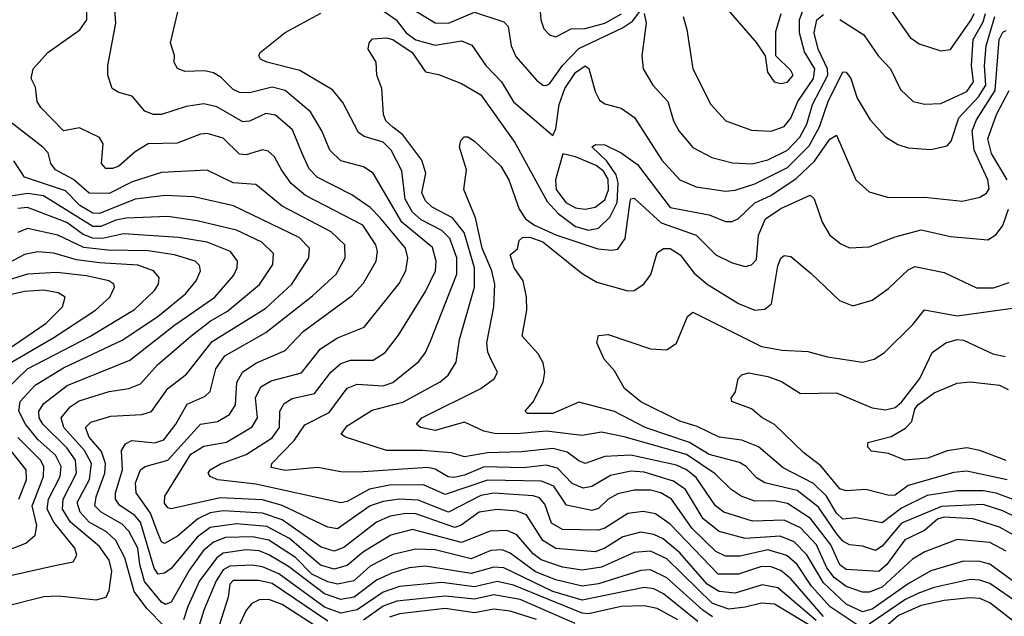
# Model space of a CAD drawing. Extents: x 1308313 to 1441400, y 959662 to 1036319.
# Tile 284 of 656: x 1339371 to 1342390, y 1014986 to 1016816. Entities that reach past the tile are written whole.
import ezdxf

# ---------------------------------------------------------------- set-up
doc = ezdxf.new("R2010")
doc.units = 0

msp = doc.modelspace()

# ---------------------------------------------------------------- linework, layer by layer
at = {"layer": '0CON10XD'}
for points in [[(1341404.7, 1016825), (1341416.7, 1016785), (1341434.5, 1016665), (1341490, 1016555), (1341535.8, 1016505.8), (1341615, 1016476.7), (1341675, 1016473.6), (1341715, 1016488), (1341735, 1016513.8), (1341756.5, 1016565), (1341805.1, 1016635), (1341809.2, 1016665), (1341777.1, 1016717.1), (1341762.2, 1016775), (1341762, 1016815), (1341804.9, 1016935)], [(1340496.7, 1016896.7), (1340645, 1016806), (1340685, 1016805.2), (1340765, 1016838.6), (1340855, 1016808.9), (1340868, 1016795), (1340877.4, 1016735), (1340892.2, 1016702.2), (1340955, 1016630.4), (1340975, 1016614.6), (1340985, 1016613.9), (1340995, 1016618.7), (1341034.6, 1016675.4), (1341085, 1016726.7), (1341219.4, 1016790.6), (1341249.2, 1016810.8), (1341275, 1016844.4)], [(1341835, 1014986), (1341735, 1015100.8), (1341705, 1015126.3), (1341675, 1015138), (1341645, 1015139.3), (1341574.9, 1015115.1), (1341512.2, 1015115), (1341365, 1015268.8), (1341320.1, 1015300.1), (1341282.3, 1015307.7), (1341235, 1015300.9), (1341165, 1015256.7), (1341145, 1015250.3), (1341035, 1015252.2), (1341001.3, 1015271.3), (1340980.5, 1015330.5), (1340965, 1015349.1), (1340945, 1015355.9), (1340825, 1015363.6), (1340785, 1015356.4), (1340685, 1015305.1), (1340592.4, 1015342.4), (1340535, 1015345.5), (1340485, 1015337.7), (1340445, 1015324.6), (1340345, 1015254.1), (1340315, 1015259.4), (1340175, 1015325.8), (1340115, 1015342.9), (1339985, 1015349.1), (1339835, 1015315.3), (1339825, 1015318.7), (1339815, 1015333.3), (1339815.8, 1015355), (1339895, 1015483), (1339935, 1015507.6), (1340005, 1015520.3), (1340083, 1015567), (1340099.4, 1015595), (1340094.1, 1015655.9), (1340110.1, 1015689.9), (1340141.4, 1015708.6), (1340235, 1015733.1), (1340293.3, 1015806.7), (1340345, 1015839.6), (1340427.2, 1015872.8), (1340533.8, 1016006.2), (1340554.8, 1016045), (1340561.2, 1016085), (1340553.7, 1016115), (1340477.2, 1016207.2), (1340445, 1016240), (1340388.9, 1016278.9), (1340282.5, 1016332.5), (1340258.7, 1016358.7), (1340236.4, 1016405), (1340207.5, 1016477.5), (1340155, 1016522.7), (1340125, 1016528.4), (1340075, 1016504.2), (1340055, 1016502.7), (1339975, 1016548.8), (1339935, 1016557.6), (1339881, 1016549), (1339805.5, 1016524.5), (1339780.8, 1016525), (1339754.5, 1016535), (1339715, 1016580.6), (1339675, 1016592.1), (1339654.3, 1016605), (1339641.1, 1016645), (1339640.9, 1016675), (1339665.3, 1016805), (1339661.3, 1016861.3)], [(1340453.5, 1016865), (1340525, 1016815.2), (1340556, 1016775), (1340585, 1016753.4), (1340645, 1016737.7), (1340725, 1016751.1), (1340757.3, 1016737.3), (1340800, 1016675), (1340848.4, 1016625), (1340885, 1016563.3), (1341005, 1016460), (1341015, 1016481.2), (1341025.1, 1016555), (1341042.2, 1016605), (1341075, 1016653.7), (1341105, 1016674.5), (1341116, 1016666), (1341135.4, 1016595), (1341148.9, 1016568.9), (1341165, 1016557.9), (1341215, 1016544.7), (1341255.5, 1016515.5), (1341339.5, 1016385), (1341394.8, 1016324.8), (1341445, 1016302.9), (1341535, 1016290.2), (1341565, 1016292.4), (1341625, 1016311.9), (1341725, 1016362.8), (1341791.6, 1016428.4), (1341823.5, 1016486.5), (1341850.2, 1016565), (1341895, 1016655.6), (1341905, 1016654.4), (1341919.2, 1016635), (1341938.7, 1016575), (1341978.2, 1016508.2), (1342025, 1016456.2), (1342063, 1016433), (1342095, 1016422.5), (1342165, 1016417.9), (1342215, 1016428.9), (1342226.6, 1016443.4), (1342250, 1016515), (1342310.8, 1016579.2), (1342333.1, 1016615), (1342329.3, 1016675), (1342334.1, 1016735), (1342361, 1016825)], [(1340964.7, 1016865), (1340968.9, 1016815), (1340978, 1016788), (1340995, 1016769.6), (1341015, 1016763.1), (1341062.1, 1016787.9), (1341105, 1016788.3), (1341165, 1016804.9), (1341216.3, 1016833.7)], [(1341516.4, 1016875), (1341630, 1016745), (1341656.7, 1016705), (1341664, 1016655), (1341684, 1016625), (1341705, 1016620), (1341725, 1016623.8), (1341742.5, 1016645), (1341735, 1016659.4), (1341688.8, 1016705), (1341689.3, 1016779.3), (1341705.6, 1016835)], [(1342025, 1016868.5), (1342101.4, 1016761.4), (1342128.3, 1016741.7), (1342195, 1016720.4), (1342225, 1016724.6), (1342288.4, 1016815), (1342297.6, 1016835)], [(1341813.4, 1014973.4), (1341695, 1015073.7), (1341647.6, 1015082.4), (1341565, 1015057.1), (1341515, 1015062.4), (1341479.1, 1015085), (1341395, 1015180.8), (1341343.9, 1015223.9), (1341315, 1015236.9), (1341275, 1015243.7), (1341220.5, 1015229.5), (1341165, 1015194.6), (1341135, 1015184.3), (1341015, 1015194), (1340975, 1015218.4), (1340925, 1015297.2), (1340895, 1015308.4), (1340835, 1015313.4), (1340779.3, 1015305), (1340724.7, 1015265.3), (1340705, 1015258.3), (1340585, 1015300.2), (1340555, 1015301.8), (1340506.6, 1015293.4), (1340465, 1015275.2), (1340365, 1015197.1), (1340335, 1015185.8), (1340295, 1015198), (1340175, 1015281.9), (1340115, 1015302.1), (1339995, 1015309.2), (1339955, 1015303.2), (1339916.6, 1015285), (1339855, 1015231.7), (1339815, 1015208.9), (1339805, 1015214.1), (1339792.4, 1015247.6), (1339772.1, 1015302.1), (1339727.5, 1015365), (1339725.6, 1015395), (1339740.8, 1015435), (1339755, 1015445.7), (1339825, 1015465.2), (1339925, 1015575.7), (1339976.8, 1015583.2), (1340014.1, 1015605), (1340032.2, 1015635), (1340036.6, 1015703.4), (1340054.3, 1015735), (1340095, 1015762.8), (1340185, 1015801.4), (1340240.2, 1015859.8), (1340389.9, 1015970.1), (1340425, 1016007.3), (1340463.3, 1016075), (1340468, 1016105), (1340463, 1016125), (1340422.6, 1016185), (1340246.8, 1016276.8), (1340203, 1016313), (1340173.4, 1016355), (1340151.6, 1016395), (1340132.7, 1016412.7), (1340115, 1016416.6), (1340065, 1016401.1), (1340045, 1016403.1), (1339995, 1016451.8), (1339945, 1016466.8), (1339925, 1016464.7), (1339853, 1016437), (1339765, 1016434.7), (1339725, 1016410.6), (1339675, 1016366.8), (1339655, 1016358.8), (1339635, 1016359.1), (1339621.8, 1016375), (1339626.7, 1016435), (1339615, 1016454.5), (1339553.6, 1016483.6), (1339505, 1016475.2), (1339435.8, 1016545.8), (1339424.6, 1016565), (1339418.6, 1016608.6), (1339405.6, 1016635), (1339412.2, 1016665), (1339456.9, 1016715), (1339555.5, 1016784.5), (1339576, 1016815), (1339576.3, 1016855)], [(1341945, 1014956.4), (1341855.6, 1015015.6), (1341798.5, 1015078.5), (1341754.6, 1015145), (1341723.1, 1015173.1), (1341665, 1015189.5), (1341579.5, 1015170.5), (1341535, 1015170.3), (1341505, 1015185.2), (1341432.4, 1015255), (1341369, 1015345), (1341336.7, 1015365), (1341305, 1015373.1), (1341255, 1015373), (1341205, 1015361.7), (1341175.3, 1015345), (1341145, 1015316.4), (1341125, 1015310.5), (1341047.1, 1015327.1), (1341008.5, 1015385), (1340970.4, 1015400.4), (1340805, 1015403.2), (1340675, 1015359.5), (1340608.8, 1015388.8), (1340505, 1015388.5), (1340443.5, 1015376.5), (1340375, 1015338.4), (1340355, 1015334.3), (1340095, 1015390.9), (1339978.6, 1015405), (1339954.3, 1015415), (1339948.9, 1015425), (1339954.4, 1015435), (1339986.6, 1015453.4), (1340065, 1015481.9), (1340145, 1015533.3), (1340167.2, 1015565), (1340167.8, 1015615), (1340181.4, 1015638.6), (1340205.8, 1015654.2), (1340275, 1015669.3), (1340325.1, 1015734.9), (1340355, 1015761.1), (1340385, 1015771.6), (1340455, 1015771.2), (1340491.3, 1015795), (1340532, 1015848), (1340615, 1015982.3), (1340645.6, 1016045), (1340648.1, 1016075), (1340636.7, 1016116.7), (1340542.1, 1016195), (1340454.7, 1016345), (1340425, 1016364.2), (1340355, 1016382.4), (1340321.8, 1016415), (1340297.6, 1016475), (1340262.8, 1016532.8), (1340185, 1016598), (1340145, 1016608.8), (1340075, 1016591.2), (1340045, 1016591.8), (1340025, 1016601.8), (1339988.6, 1016638.6), (1339965, 1016652.3), (1339938.3, 1016658.3), (1339876.9, 1016656.9), (1339855, 1016665.8), (1339843.8, 1016683.8), (1339845.4, 1016705.4), (1339832.7, 1016745), (1339856.5, 1016843.5)], [(1340630.2, 1015829.8), (1340711.2, 1016035), (1340710.7, 1016085), (1340689.5, 1016145), (1340665, 1016169.4), (1340601.7, 1016201.7), (1340574.8, 1016225), (1340552.3, 1016265), (1340542.4, 1016352.4), (1340509.8, 1016415), (1340485, 1016440.3), (1340426.9, 1016456.9), (1340409.7, 1016469.7), (1340361.4, 1016561.4), (1340330.1, 1016600.1), (1340229.9, 1016659.9), (1340128, 1016685), (1340109.4, 1016695), (1340104.4, 1016705), (1340108, 1016715), (1340185, 1016776.1), (1340294.1, 1016835.9)], [(1341285, 1016834.3), (1341291.9, 1016805), (1341278.8, 1016705), (1341282.3, 1016665), (1341312.5, 1016615), (1341357.8, 1016565), (1341375.8, 1016505), (1341391.3, 1016475), (1341435, 1016423.8), (1341492.8, 1016392.8), (1341556.4, 1016376.4), (1341616.2, 1016373.8), (1341665, 1016386.2), (1341725, 1016415.5), (1341762.4, 1016455), (1341783.9, 1016495), (1341801.4, 1016555), (1341848.8, 1016645), (1341848, 1016665), (1341819.2, 1016725), (1341807, 1016775), (1341814.6, 1016815.4), (1341835, 1016831.5)], [(1341885, 1016816.1), (1341959, 1016769), (1342004.1, 1016704.1), (1342040.8, 1016665), (1342071.8, 1016601.8), (1342110.8, 1016565), (1342145, 1016556.6), (1342195, 1016559), (1342275, 1016595.2), (1342295.3, 1016625), (1342288.7, 1016675), (1342294.5, 1016755), (1342325, 1016809), (1342332.3, 1016835)], [(1342395, 1015185.9), (1342345, 1015212.6), (1342245, 1015222.1), (1342146, 1015184), (1342108.5, 1015161.5), (1342015, 1015075.1), (1341975, 1015059.7), (1341955, 1015060.6), (1341905, 1015077.6), (1341868, 1015105), (1341845.7, 1015135), (1341813.9, 1015205), (1341765, 1015257.5), (1341715, 1015280.8), (1341618.1, 1015278.1), (1341529.6, 1015305), (1341504.1, 1015325), (1341445, 1015411.5), (1341415, 1015435.7), (1341385, 1015449.1), (1341245, 1015480), (1341165, 1015476.2), (1341104.8, 1015454.8), (1341085, 1015462.5), (1341049.5, 1015489.5), (1341005, 1015500.7), (1340909.7, 1015490.3), (1340805, 1015487.4), (1340734.2, 1015475), (1340695, 1015486.9), (1340605, 1015494.9), (1340495, 1015494.4), (1340370, 1015535), (1340356.5, 1015545), (1340375, 1015570.5), (1340451.5, 1015618.5), (1340545, 1015642.4), (1340660, 1015705), (1340684.4, 1015725.6), (1340709.2, 1015765), (1340719, 1015835), (1340764.9, 1015995.1), (1340765.1, 1016055), (1340733.4, 1016163.4), (1340697.8, 1016207.8), (1340635, 1016240.2), (1340615, 1016260.3), (1340603.9, 1016285), (1340616.3, 1016345), (1340604.2, 1016385), (1340545, 1016462.4), (1340515, 1016486), (1340493.8, 1016505), (1340485.7, 1016525), (1340480.7, 1016605), (1340465.6, 1016645), (1340464.2, 1016685), (1340438.9, 1016725), (1340442.5, 1016745), (1340452.9, 1016757.1), (1340495, 1016759.5), (1340515, 1016754.5), (1340574.5, 1016715), (1340615, 1016655.3), (1340655, 1016647.9), (1340725, 1016619.4), (1340785.1, 1016585.1), (1340888.5, 1016438.5), (1340988.4, 1016258.4), (1341021.5, 1016221.5), (1341075, 1016181.9), (1341115, 1016169.8), (1341145, 1016176), (1341180.3, 1016209.7), (1341202.5, 1016255), (1341205.8, 1016315), (1341200, 1016340), (1341171.5, 1016381.5), (1341124.5, 1016425.5), (1341137, 1016433), (1341165, 1016432.2), (1341215, 1016407.1), (1341265, 1016371.6), (1341365, 1016239.5), (1341485, 1016216.9), (1341535, 1016196.8), (1341555, 1016196.9), (1341575, 1016205.8), (1341625, 1016254.1), (1341673.5, 1016276.5), (1341751.4, 1016328.6), (1341807.9, 1016382.1), (1341855, 1016449.1), (1341875, 1016461.1), (1341935, 1016324.2), (1341975, 1016287.5), (1342035, 1016270.8), (1342145, 1016271.6), (1342261.3, 1016258.7), (1342315, 1016270.9), (1342335, 1016283.8), (1342343.1, 1016296.9), (1342339.6, 1016325), (1342297.2, 1016415), (1342290.9, 1016475), (1342305, 1016508.8), (1342362, 1016598), (1342374.4, 1016755), (1342385, 1016777.6), (1342395, 1016782.9)], [(1342398.5, 1016325), (1342350.6, 1016405), (1342339.6, 1016450.4), (1342366.2, 1016525), (1342405, 1016598.9)], [(1341816.1, 1014945), (1341685, 1015023.3), (1341645, 1015026.6), (1341595, 1015014), (1341545, 1015008.2), (1341495, 1015025.9), (1341355, 1015162), (1341305, 1015185.9), (1341255, 1015182.1), (1341155, 1015136.9), (1341095, 1015127.5), (1341035, 1015136.9), (1340969.5, 1015159.5), (1340945, 1015177.8), (1340895.5, 1015235.5), (1340865, 1015248.8), (1340813, 1015247), (1340725, 1015212), (1340575, 1015252.7), (1340509.1, 1015235), (1340425, 1015184.3), (1340375, 1015142.1), (1340335, 1015130.7), (1340292.8, 1015142.8), (1340197.7, 1015225), (1340128.5, 1015261.5), (1340035, 1015269.4), (1339955, 1015258.8), (1339915, 1015229), (1339835, 1015133), (1339815, 1015118.2), (1339795, 1015115.8), (1339783.3, 1015133.3), (1339741, 1015275), (1339724.1, 1015295), (1339676.5, 1015326.5), (1339664.1, 1015345), (1339664, 1015365), (1339685.6, 1015435.6), (1339683.3, 1015495), (1339694.6, 1015515.4), (1339714.6, 1015525.4), (1339785, 1015518), (1339812.4, 1015527.6), (1339849.6, 1015575), (1339883.7, 1015636.3), (1339939.1, 1015660.9), (1339954.7, 1015675), (1339971.7, 1015745), (1339999.6, 1015785), (1340125, 1015856.3), (1340268.8, 1015968.8), (1340341.2, 1016035), (1340368.9, 1016085), (1340367.5, 1016125), (1340325.9, 1016165), (1340175, 1016243.3), (1340095, 1016309.7), (1340025, 1016315.6), (1339945, 1016354.2), (1339805, 1016346.9), (1339715, 1016318), (1339645, 1016282.9), (1339583.2, 1016283.2), (1339535.2, 1016325.2), (1339480.6, 1016355), (1339466.4, 1016375), (1339457.5, 1016407.5), (1339441.5, 1016425), (1339284.8, 1016544.8)], [(1342435.3, 1015225.3), (1342375, 1015259.6), (1342294, 1015285), (1342205, 1015290.3), (1342185, 1015283.7), (1342145, 1015249.2), (1342085, 1015220.5), (1342029.7, 1015145), (1342005, 1015123.9), (1341905, 1015129.7), (1341885, 1015144.4), (1341858, 1015205), (1341795.9, 1015285.9), (1341725, 1015332.2), (1341685, 1015340.4), (1341625, 1015339.2), (1341583.1, 1015355), (1341552.2, 1015375), (1341503, 1015423), (1341415, 1015482.5), (1341223.7, 1015536.3), (1341155, 1015550.6), (1341095, 1015540.4), (1340985, 1015554), (1340895, 1015545.2), (1340827, 1015547), (1340793.7, 1015553.7), (1340735, 1015581.2), (1340645, 1015556.1), (1340600, 1015565), (1340586.9, 1015575), (1340603.3, 1015595), (1340784.6, 1015685), (1340826.5, 1015715), (1340835.6, 1015735), (1340815.3, 1015775), (1340805.7, 1015795.7), (1340803, 1015825), (1340824.1, 1015935), (1340827.3, 1016005), (1340818, 1016045), (1340789.2, 1016115), (1340768.1, 1016208.1), (1340732.7, 1016295), (1340740.6, 1016355), (1340719.4, 1016425), (1340723.1, 1016445), (1340733.6, 1016456.4), (1340745, 1016456.2), (1340765, 1016443.2), (1340846.2, 1016366.2), (1340870.9, 1016325), (1340902.1, 1016235), (1340921.6, 1016205), (1340948.8, 1016185), (1341015, 1016155.4), (1341143.4, 1016113.4), (1341185, 1016108.5), (1341205, 1016112.4), (1341227, 1016145), (1341242.2, 1016257.8), (1341245, 1016266.2), (1341255, 1016268.2), (1341337.6, 1016192.4), (1341444.6, 1016155), (1341505, 1016094.7), (1341555, 1016070), (1341595, 1016059.2), (1341615, 1016063.6), (1341629.6, 1016080.4), (1341636.1, 1016155), (1341657.4, 1016205), (1341705, 1016236.7), (1341795, 1016277.5), (1341806.5, 1016266.5), (1341831.5, 1016195), (1341854.5, 1016155), (1341888.3, 1016128.3), (1341915, 1016116.4), (1341975, 1016119.2), (1342055, 1016149.7), (1342135, 1016170.7), (1342225, 1016150.8), (1342339.1, 1016140.9), (1342365, 1016156.4), (1342385, 1016184.5), (1342402.3, 1016235)], [(1341495, 1014984.9), (1341465, 1015004.7), (1341355, 1015104.6), (1341305, 1015128.3), (1341275, 1015127), (1341145, 1015085.6), (1341095, 1015078.3), (1341015, 1015097.6), (1340952.5, 1015122.5), (1340875, 1015180.2), (1340850.2, 1015190.2), (1340815, 1015187.6), (1340755, 1015162), (1340645, 1015189.6), (1340585, 1015192.5), (1340515, 1015175.4), (1340445, 1015140), (1340395, 1015094.9), (1340345, 1015084.9), (1340315, 1015092), (1340266.5, 1015115), (1340216.3, 1015166.3), (1340135, 1015219.4), (1340085, 1015230.2), (1340002.1, 1015227.9), (1339965, 1015213.9), (1339932.9, 1015187.1), (1339891.5, 1015128.5), (1339835, 1015029.7), (1339817.4, 1015022.6), (1339805, 1015029.3), (1339753.3, 1015093.3), (1339738.7, 1015145), (1339733, 1015195), (1339705, 1015247.4), (1339685, 1015268.8), (1339620, 1015305), (1339600.9, 1015325), (1339605, 1015352.5), (1339632.2, 1015425), (1339633.6, 1015455), (1339621.5, 1015491.5), (1339583.8, 1015535), (1339572.4, 1015565), (1339588.7, 1015581.3), (1339650.5, 1015599.5), (1339745.2, 1015604.8), (1339775, 1015614.2), (1339824.9, 1015685.1), (1339881.7, 1015728.3), (1339961.3, 1015828.7), (1340125, 1015931.5), (1340205.2, 1016005), (1340257.1, 1016085), (1340259.4, 1016115), (1340227.4, 1016147.4), (1340026.7, 1016245), (1339905, 1016272), (1339816.4, 1016276.4), (1339724.2, 1016265), (1339615, 1016220.9), (1339595, 1016222.6), (1339555, 1016245.6), (1339510.7, 1016290.7), (1339385, 1016332.6), (1339352.9, 1016382.9)], [(1341105, 1016234.5), (1341135, 1016240.3), (1341165, 1016262.8), (1341176.6, 1016293.4), (1341175, 1016326.3), (1341160.6, 1016350.6), (1341138.5, 1016368.5), (1341074.8, 1016395.2), (1341036.2, 1016403.8), (1341013.8, 1016325), (1341015.2, 1016295), (1341045.3, 1016255), (1341075, 1016239.1), (1341105, 1016234.5)], [(1339815, 1014955.2), (1339760.3, 1015010.3), (1339721.8, 1015061.8), (1339692.9, 1015165), (1339665, 1015218.8), (1339636.7, 1015245), (1339583.9, 1015275), (1339556.2, 1015305), (1339547.1, 1015335), (1339584.6, 1015405.4), (1339590.8, 1015455), (1339569, 1015495), (1339505.7, 1015565), (1339497.7, 1015595), (1339525, 1015628.4), (1339553.2, 1015646.8), (1339645, 1015675.6), (1339705, 1015684.3), (1339740.6, 1015699.4), (1339792.8, 1015757.2), (1339895.7, 1015845), (1339955, 1015891.2), (1340008, 1015922), (1340106.2, 1016003.8), (1340146.7, 1016065), (1340148.7, 1016098.7), (1340113.5, 1016133.5), (1340035, 1016170), (1339915, 1016199), (1339825, 1016211.7), (1339697.2, 1016207.2), (1339665, 1016200.7), (1339619, 1016181), (1339595, 1016181), (1339443.5, 1016275), (1339395, 1016283.1), (1339305, 1016268.7)], [(1339315, 1015014.4), (1339445, 1015047.3), (1339488.7, 1015048.7), (1339605, 1015036.2), (1339635.7, 1015045), (1339645.2, 1015064.8), (1339653.2, 1015125), (1339645, 1015158.4), (1339615, 1015200.7), (1339526.7, 1015275), (1339501.9, 1015315), (1339504.2, 1015345), (1339545.1, 1015425), (1339541.5, 1015465), (1339515, 1015502.6), (1339441.6, 1015575), (1339430.7, 1015595), (1339429.1, 1015615), (1339445, 1015638.4), (1339516.1, 1015693.9), (1339708.8, 1015771.2), (1339845, 1015878.5), (1339969.3, 1015965), (1340027.5, 1016032.5), (1340037.3, 1016055), (1340038.1, 1016075), (1340016.7, 1016105), (1339945, 1016133.7), (1339857.9, 1016147.9), (1339688.8, 1016158.8), (1339625, 1016145.1), (1339595, 1016145.3), (1339565, 1016156.4), (1339515, 1016194), (1339395, 1016239.2), (1339365, 1016236.5)], [(1339315.2, 1015104.8), (1339478, 1015142), (1339535, 1015152.7), (1339545.9, 1015174.1), (1339539.5, 1015195), (1339474.9, 1015275), (1339454.7, 1015315), (1339458.8, 1015345), (1339494.4, 1015415), (1339498.2, 1015445), (1339480.7, 1015480.7), (1339427.4, 1015527.4), (1339388.7, 1015575), (1339367.8, 1015615), (1339371.6, 1015645), (1339418.1, 1015695), (1339505, 1015747.6), (1339685, 1015832.4), (1339793.9, 1015905), (1339879, 1015975), (1339911.8, 1016015), (1339924.7, 1016045), (1339921.8, 1016061.8), (1339909.1, 1016075), (1339845, 1016094.8), (1339765, 1016106.9), (1339641.1, 1016108.9), (1339566.8, 1016116.8), (1339487.1, 1016155), (1339395, 1016175.5), (1339365, 1016162.7)], [(1342475, 1015265.8), (1342385, 1015309.2), (1342325, 1015329.2), (1342196.9, 1015323.1), (1342075, 1015271.6), (1342015, 1015201.2), (1341995, 1015187.8), (1341955, 1015201.7), (1341915, 1015204.8), (1341895, 1015216.9), (1341875, 1015240.1), (1341820.5, 1015320.5), (1341755, 1015372.3), (1341655, 1015395.8), (1341630.4, 1015410.4), (1341598.2, 1015445), (1341577.9, 1015457.9), (1341485, 1015482.7), (1341425, 1015518.7), (1341288.7, 1015565), (1341195, 1015614.5), (1341085, 1015642.5), (1341005, 1015608.4), (1340927.8, 1015607.8), (1340920.8, 1015615), (1340945, 1015644.2), (1340975.5, 1015704.5), (1340980.5, 1015735), (1340976.2, 1015763.8), (1340960.8, 1015790.8), (1340911.1, 1015845), (1340925.9, 1015925), (1340924.7, 1015965), (1340914.6, 1016015), (1340886.7, 1016055), (1340874.3, 1016095), (1340896.8, 1016113.2), (1340901.7, 1016138.3), (1340912.8, 1016147.2), (1340935, 1016148.3), (1340975, 1016134.5), (1341095, 1016037.7), (1341140.6, 1016010.6), (1341235, 1015984.6), (1341255, 1015985.4), (1341284.4, 1016005), (1341306.2, 1016033.8), (1341325, 1016100.8), (1341345, 1016114.4), (1341365, 1016113.8), (1341395.4, 1016095), (1341438.7, 1016038.7), (1341478.2, 1016005), (1341575, 1015944.8), (1341625, 1015925.3), (1341655, 1015927.5), (1341675.9, 1015944.1), (1341695, 1016060.8), (1341705, 1016084.3), (1341715, 1016092.2), (1341735, 1016089.4), (1341797.5, 1016037.5), (1341884.7, 1015954.7), (1341925, 1015938.2), (1341985, 1015955.6), (1342035, 1015990.9), (1342095, 1016048.9), (1342115, 1016058.4), (1342205, 1016040.3), (1342305, 1015993.1), (1342356.7, 1015993.3), (1342405, 1016009.8)], [(1339322.9, 1015675), (1339395, 1015744.6), (1339585.9, 1015844.1), (1339723, 1015927), (1339784.1, 1015985), (1339796.6, 1016005), (1339798, 1016025), (1339781.1, 1016045), (1339733, 1016063), (1339615, 1016069.5), (1339545, 1016079.4), (1339475, 1016099.7), (1339426.2, 1016103.8), (1339385, 1016095.6), (1339285, 1016042.8)], [(1339338.8, 1015761.2), (1339475, 1015841), (1339602.6, 1015925), (1339647.5, 1015965), (1339660.9, 1015995), (1339658.8, 1016005), (1339644.4, 1016014.4), (1339575, 1016030.5), (1339485, 1016039.9), (1339395, 1016035.7), (1339285, 1016001.7)], [(1339334.8, 1015805), (1339451.6, 1015885), (1339501.6, 1015935), (1339510.5, 1015965), (1339488.5, 1015978.5), (1339445, 1015986), (1339385, 1015981.7), (1339281.3, 1015958.7)], [(1342485, 1015318.8), (1342365, 1015363.5), (1342325, 1015370.9), (1342245, 1015371.1), (1342153.2, 1015356.8), (1342075, 1015318.2), (1342015, 1015272.7), (1341935, 1015287.6), (1341895, 1015284.5), (1341875, 1015302.3), (1341845, 1015354.5), (1341805, 1015393.6), (1341711.8, 1015441.8), (1341636.3, 1015506.3), (1341585, 1015526.2), (1341515.8, 1015535), (1341447.7, 1015567.7), (1341395, 1015584.8), (1341275, 1015643.5), (1341224.8, 1015684.8), (1341195, 1015739.2), (1341162.5, 1015775), (1341140.8, 1015825), (1341145, 1015847.5), (1341175, 1015850), (1341305, 1015806.5), (1341355, 1015803.1), (1341385, 1015824), (1341418.5, 1015905), (1341435, 1015918.8), (1341645, 1015813.7), (1341708.2, 1015801.8), (1341787.8, 1015797.8), (1341848.1, 1015781.9), (1341955, 1015765.5), (1341991.2, 1015775), (1342022.5, 1015795), (1342109, 1015881), (1342145, 1015926.2), (1342245, 1015907.6), (1342415, 1015931.5)], [(1342398.2, 1015405), (1342275, 1015431.2), (1342235, 1015426.7), (1342095, 1015387.1), (1342055, 1015357.7), (1342036.8, 1015356.8), (1341965, 1015375.3), (1341905, 1015370.5), (1341885, 1015377.5), (1341827.3, 1015447.3), (1341775, 1015487.5), (1341685, 1015574.6), (1341645.9, 1015595.9), (1341615, 1015621.9), (1341554.2, 1015645), (1341552.5, 1015655), (1341565.5, 1015674.5), (1341574.2, 1015715.8), (1341585, 1015726.2), (1341605, 1015732.5), (1341665, 1015721.5), (1341706.5, 1015706.5), (1341765, 1015669.2), (1341875, 1015671.4), (1341985, 1015625.3), (1342025, 1015618.9), (1342055, 1015626.7), (1342075, 1015643.1), (1342130.3, 1015715), (1342168.2, 1015795), (1342210, 1015825), (1342245, 1015834.5), (1342265, 1015833.3), (1342355, 1015790.5), (1342392.9, 1015782.9)], [(1342425, 1015087.4), (1342345, 1015146.2), (1342315, 1015154.5), (1342265, 1015155.5), (1342164, 1015126), (1342095, 1015085.4), (1341985, 1015007.6), (1341955, 1015000.1), (1341905, 1015023.6), (1341835, 1015089.1), (1341784.6, 1015174.6), (1341745, 1015214.3), (1341702.2, 1015232.2), (1341595, 1015224.3), (1341515, 1015246.7), (1341466.8, 1015285), (1341412.2, 1015375), (1341375, 1015400.3), (1341285, 1015427.8), (1341245, 1015431), (1341181.9, 1015418.1), (1341125, 1015384.1), (1341098.9, 1015378.9), (1341065, 1015393.7), (1341019.9, 1015439.9), (1340985, 1015450), (1340915, 1015441.7), (1340795, 1015444.9), (1340735, 1015419), (1340701.8, 1015411.8), (1340684, 1015414), (1340645, 1015437.1), (1340622.2, 1015442.2), (1340408.2, 1015428.2), (1340355, 1015429.3), (1340285, 1015442.7), (1340185, 1015433.5), (1340142.2, 1015442.2), (1340143.6, 1015455), (1340212.3, 1015525), (1340245, 1015573.3), (1340319.3, 1015610.7), (1340375, 1015685.7), (1340405, 1015698.4), (1340485, 1015692.8), (1340515, 1015703.5), (1340595, 1015767.3), (1340615.3, 1015795), (1340630.2, 1015829.8)], [(1342395, 1015464.1), (1342315, 1015494.8), (1342275, 1015503.2), (1342215, 1015493.3), (1342155, 1015471.5), (1342085, 1015465.4), (1342035, 1015485.7), (1341982.3, 1015492.3), (1341971.1, 1015505), (1341971.2, 1015518.8), (1342042.6, 1015537.4), (1342087.2, 1015562.8), (1342106.2, 1015583.8), (1342115, 1015621.8), (1342125, 1015634.8), (1342175, 1015671.4), (1342245, 1015700.6), (1342285, 1015704.7), (1342375, 1015694.9), (1342401.5, 1015681.5)], [(1339368, 1015345), (1339391.4, 1015405), (1339390.4, 1015435), (1339315, 1015530)], [(1339332.3, 1015187.7), (1339389.6, 1015210.4), (1339418.4, 1015235), (1339423.5, 1015265), (1339409, 1015325), (1339432.8, 1015385), (1339444.1, 1015415), (1339444.9, 1015445), (1339434.2, 1015465), (1339364.9, 1015534.9)], [(1341450.1, 1014970.1), (1341344.6, 1015055.4), (1341315, 1015070.9), (1341285, 1015074.3), (1341095, 1015035.3), (1341005, 1015062.7), (1340855, 1015135.1), (1340825, 1015136.4), (1340755, 1015117.5), (1340615, 1015140.1), (1340565.1, 1015134.9), (1340511.5, 1015118.5), (1340465, 1015097.3), (1340396.1, 1015045), (1340355, 1015037.9), (1340305, 1015055.5), (1340195, 1015138.6), (1340135, 1015174.4), (1340105, 1015186.6), (1340065, 1015189.6), (1339995, 1015179.7), (1339975, 1015165.2), (1339922.3, 1015095), (1339886, 1015016), (1339873.2, 1014975)], [(1341389.2, 1014975), (1341325, 1015009.9), (1341285, 1015018.6), (1341215, 1015016.2), (1341115, 1014993.9), (1341095, 1014995.5), (1340885, 1015081.5), (1340835, 1015092.9), (1340765, 1015076.1), (1340665, 1015089.4), (1340535, 1015077.2), (1340485, 1015060.1), (1340405, 1015006.1), (1340355, 1014995.3), (1340305, 1015014.6), (1340165, 1015116.7), (1340115, 1015137.7), (1340083, 1015143), (1340015, 1015139.5), (1339995, 1015129), (1339972.7, 1015095), (1339935.1, 1015005), (1339916.9, 1014945)], [(1340315, 1014970.9), (1340145, 1015086.6), (1340104.4, 1015095.6), (1340025, 1015095.8), (1340015.5, 1015084.5), (1340009.5, 1015045), (1339974.8, 1014935)], [(1342493.3, 1014985), (1342345, 1015086.9), (1342315, 1015097.4), (1342285, 1015099.3), (1342175, 1015074.4), (1342125, 1015056.5), (1342085, 1015036.9), (1341975, 1014962.5)], [(1341074, 1014964), (1340905, 1015037.4), (1340825, 1015052), (1340765, 1015038.5), (1340675, 1015048.2), (1340527.2, 1015032.8), (1340485, 1015017.6), (1340425, 1014974.7)], [(1340305, 1014938.1), (1340175, 1015022.4), (1340135, 1015037.3), (1340105, 1015037.1), (1340082.8, 1015025), (1340065.4, 1015004.6), (1339976.8, 1014815)], [(1342452, 1014945), (1342345, 1015027.3), (1342315, 1015040.4), (1342285, 1015042.6), (1342205, 1015034.9), (1342135, 1015019), (1342065, 1014988.8), (1341975, 1014909.9)], [(1340955, 1014976.8), (1340875, 1015002.2), (1340825, 1015007.6), (1340765, 1014996.9), (1340675, 1015010.5), (1340535, 1014994.2), (1340505, 1014983.1)]]:
    msp.add_lwpolyline(points, dxfattribs=at)

doc.saveas('drawing.dxf')
